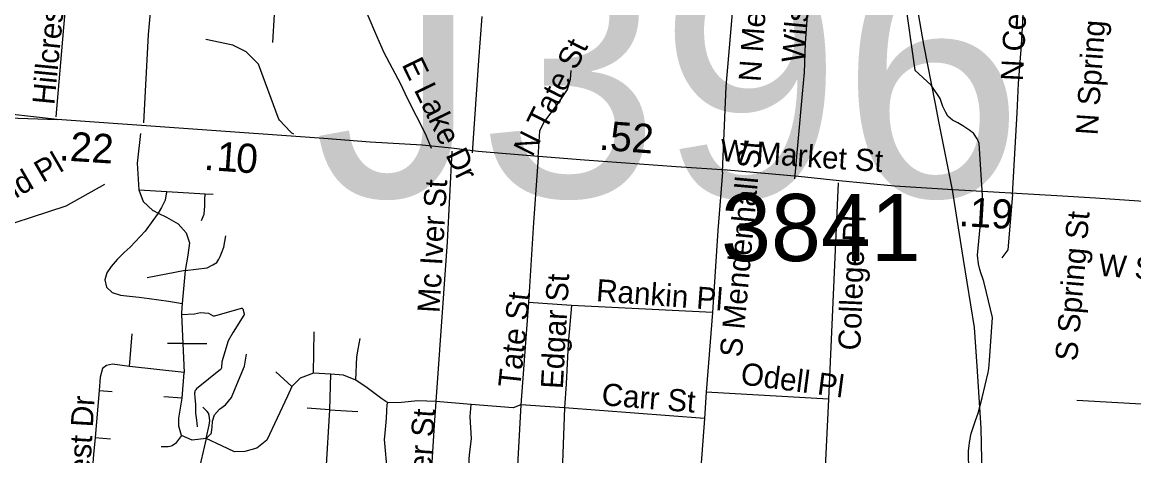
# Model space of a CAD drawing. Extents: x 1662474 to 1856135, y 779280 to 917889.
# Drawn here: x 1759792 to 1764562, y 845263 to 847123 of the extents above; entities that cross this region are included whole.
import ezdxf

# ---------------------------------------------------------------- set-up
doc = ezdxf.new("R2010")
doc.units = 0
for name, color, linetype in [('Cogo Default Point CELL', 7, 'Continuous'), ('Exist Hydrographic Misc Water Feature', 7, 'Continuous'), ('Exist Railroad Mainline', 7, 'Continuous'), ('Exist Road Non-System Structure Non-Sys Other Number Label', 7, 'Continuous'), ('Exist Road Non-System Type 51', 7, 'Continuous'), ('Exist Road Non-System Type 51 Label', 7, 'Continuous'), ('Exist Road Secondary Mileage Tenths English Label', 7, 'Continuous'), ('Exist Road Secondary Type 51 Attributed', 7, 'Continuous'), ('Exist Road Secondary Type 51 Divided Attributed', 7, 'Continuous'), ('Exist Road Secondary Type 51 Label', 7, 'Continuous')]:
    doc.layers.add(name, color=color, linetype=linetype)

msp = doc.modelspace()

# ---------------------------------------------------------------- linework, layer by layer
at = {"layer": 'Exist Hydrographic Misc Water Feature'}
msp.add_line((1763564, 847329.1), (1763622.6, 846916.5), dxfattribs=at)
for points in [[(1763856, 845132.1), (1763853.1, 845274.1), (1763853.3, 845284.2), (1763855.4, 845306.1), (1763857.4, 845320.1), (1763859.7, 845334.1), (1763861.7, 845346.1), (1763864, 845358.1), (1763868.1, 845372), (1763882.4, 845414), (1763894.7, 845445.8), (1763911.1, 845511.7), (1763938, 845619.6), (1763940, 845637.6), (1763942.5, 845671.5), (1763956, 845855.5), (1763930.8, 845963.7), (1763919.3, 846009.8), (1763913.4, 846027.9), (1763907.4, 846043.9), (1763901.7, 846061.9), (1763896, 846086.1), (1763892.1, 846124), (1763896.6, 846184.1), (1763903.1, 846244), (1763911.9, 846327.9), (1763914.2, 846355.9), (1763898.2, 846602.1), (1763894.3, 846614.2), (1763890.2, 846622.2), (1763874.4, 846646.4), (1763866.4, 846652.5), (1763858.4, 846658.5), (1763828.7, 846678.8), (1763806.8, 846691), (1763784.8, 846703.1), (1763764.9, 846719.3), (1763755.1, 846735.4), (1763743.4, 846761.5), (1763731.7, 846795.6), (1763692.1, 846851.9), (1763622.6, 846916.5)], [(1756942.8, 843939), (1757128.8, 844237.1), (1757548.8, 844642.1), (1757708.7, 844871.9), (1758372.9, 845583.7), (1758866.8, 845846.1), (1759227.7, 846137.4), (1759611.8, 846214.9), (1759980.4, 846334.7), (1760146.8, 846427.3)]]:
    msp.add_lwpolyline(points, dxfattribs=at)
at = {"layer": 'Exist Railroad Mainline'}
msp.add_lwpolyline([(1763914.3, 845076.2), (1763910.9, 845180), (1763907.8, 845381.9), (1763890.5, 845647.4), (1763879.4, 845813.7), (1763832.2, 846104.6), (1763783.8, 846403), (1763725.8, 846697.3), (1763710.7, 846773), (1763661.6, 847027.5), (1763627, 847225.4)], dxfattribs=at)
at = {"layer": 'Exist Road Non-System Type 51'}
for p, q in [((1759970.1, 847099.4), (1760002, 847473.1)), ((1760334.2, 847070.2), (1760366.8, 847447.4)), ((1762812.6, 846846.9), (1762861.5, 847403.5)), ((1761751.5, 846958.7), (1761765.1, 847147.4)), ((1759937.9, 846717.4), (1759970.1, 847099.4)), ((1760313.5, 846691.4), (1760334.2, 847070.2)), ((1761724, 846562.6), (1761751.5, 846958.7)), ((1762797.1, 846479.7), (1762812.6, 846846.9)), ((1763107.9, 846450.2), (1763140.5, 846816.1)), ((1764042.1, 846383.4), (1764062.5, 846733.7)), ((1763293.2, 846434), (1763251.8, 845505.9)), ((1760292.6, 846403), (1760411.8, 846396.2)), ((1760411.8, 846396.2), (1760577, 846386.9)), ((1760577, 846386.9), (1760611.4, 846384.9)), ((1760491.1, 846057.6), (1760328, 846026.6)), ((1760491.1, 846057.6), (1760478.5, 845916.7)), ((1761963.9, 845920.4), (1761931.4, 845482)), ((1762148.9, 845906.9), (1761963.9, 845920.4)), ((1762754.4, 845877.2), (1762148.9, 845906.9)), ((1760475.4, 845868.5), (1760481.2, 845745)), ((1762754.4, 845877.2), (1762727.6, 845535.4)), ((1760251.4, 845646.4), (1760262.9, 845785.4)), ((1761041.9, 845616.9), (1761044.5, 845794.6)), ((1760481.2, 845745), (1760414.9, 845745.2)), ((1760481.2, 845745), (1760486.8, 845619.9)), ((1760481.2, 845745), (1760583.4, 845744.8)), ((1760486.8, 845619.9), (1760251.4, 845646.4)), ((1760478.6, 845509.6), (1760486.8, 845619.9)), ((1760948.4, 845560.5), (1760880.6, 845622.9)), ((1761114.1, 845612.4), (1761041.9, 845616.9)), ((1761114.1, 845612.4), (1761111.1, 845460.5)), ((1760121.6, 845543.4), (1760104.4, 845340.6)), ((1760121.6, 845543.4), (1760178.1, 845538.4)), ((1760478.6, 845509.6), (1760399.1, 845516.4)), ((1762727.6, 845535.4), (1762720.2, 845422.7)), ((1763251.8, 845505.9), (1762727.6, 845535.4)), ((1763251.8, 845505.9), (1763229.5, 845041.1)), ((1764676.9, 845479.2), (1764318.4, 845499.9)), ((1761111.1, 845460.5), (1761014, 845467.4)), ((1761111.1, 845460.5), (1761095.1, 845199.4)), ((1761111.1, 845460.5), (1761232.1, 845453.4)), ((1761718, 845483.4), (1761567.2, 845495.4)), ((1762119.5, 845468.9), (1761931.4, 845482)), ((1762119.5, 845468.9), (1762107.4, 845134.2)), ((1762720.2, 845422.7), (1762119.5, 845468.9)), ((1762720.2, 845422.7), (1762695.1, 845095.7)), ((1760104.4, 845340.6), (1760171.2, 845335.4))]:
    msp.add_line(p, q, dxfattribs=at)
for points in [[(1760866.8, 847035), (1760882.2, 847277.5), (1760890.1, 847408)], [(1763140.5, 846816.1), (1763148.4, 846907.2), (1763152.9, 847034.5), (1763158.1, 847092.5), (1763179.1, 847384.1)], [(1764062.5, 846733.7), (1764068, 846859.4), (1764080.1, 847023.8), (1764096.9, 847329.2)], [(1761345, 846991.4), (1761305.1, 847082.8), (1761264.4, 847177.8)], [(1760805.1, 846942.9), (1760753.1, 846996.2), (1760695.4, 847024.8), (1760580.1, 847048.1)], [(1761547.9, 846581.5), (1761523.4, 846640.5), (1761443.1, 846798), (1761415.9, 846857.1), (1761345, 846991.4)], [(1760957.5, 846642.2), (1760948.9, 846646.8), (1760943.1, 846651.8), (1760896.5, 846703.1), (1760893.2, 846707.4), (1760890.1, 846713.5), (1760805.1, 846942.9)], [(1762005.4, 846541.9), (1762013.5, 846656.5), (1762030.2, 846692.8), (1762091.4, 846773.4), (1762132.1, 846833.9), (1762145, 846878.6), (1762147.1, 846915.6)], [(1760299.1, 846645.8), (1760285.5, 846518.2), (1760292.6, 846403)], [(1761635.2, 846569.9), (1761615.4, 846181.2), (1761567.2, 845495.4)], [(1762005.4, 846541.9), (1761985.6, 846263.7), (1761963.9, 845920.4)], [(1762797.1, 846479.7), (1762777.5, 846229.5), (1762754.4, 845877.2)], [(1760292.6, 846403), (1760311, 846353.9), (1760352.1, 846315.4), (1760353.1, 846314.9), (1760374.9, 846303.9)], [(1760411.8, 846396.2), (1760409.6, 846386.6), (1760405.1, 846358.9), (1760390, 846327.8), (1760374.9, 846303.9)], [(1760561.1, 846271.4), (1760572.1, 846299.9), (1760576, 846335.4), (1760575.9, 846362.2), (1760577, 846386.9)], [(1764042.1, 846383.4), (1764022.1, 846145.8), (1763996.6, 846111.4)], [(1760374.9, 846303.9), (1760374.4, 846303), (1760352, 846271.4), (1760319.9, 846227), (1760255, 846157.9), (1760229.4, 846134.2), (1760199.1, 846104.2), (1760172.9, 846075.4), (1760154.4, 846047.4), (1760146.8, 846016.9), (1760153.8, 845986.5), (1760177.9, 845962.9), (1760213.4, 845952.5), (1760252.4, 845947.7), (1760294.2, 845943.7), (1760336.5, 845937.5), (1760378.5, 845931.7), (1760419, 845926.1), (1760453.1, 845920.1), (1760478.5, 845916.7)], [(1760374.9, 846303.9), (1760411.1, 846285.7), (1760461.5, 846257.6), (1760495.6, 846219.2), (1760509, 846176.2), (1760502.5, 846123.7), (1760491.1, 846057.6)], [(1760491.1, 846057.6), (1760585.6, 846068.9), (1760610.4, 846081.8), (1760626.9, 846092.2), (1760636.1, 846106.4), (1760641.4, 846118), (1760647.6, 846132.2), (1760656.9, 846157.9), (1760665.8, 846206.9)], [(1760478.5, 845916.7), (1760474.9, 845877.2), (1760475.4, 845868.5)], [(1760475.4, 845868.5), (1760530.8, 845872.2), (1760557.1, 845876.9), (1760591.4, 845874.8), (1760611.5, 845863.5), (1760612.9, 845862.9), (1760614.4, 845862.5), (1760615.9, 845862.4), (1760617.5, 845862.5), (1760618.4, 845862.7), (1760733.2, 845895.8), (1760734.1, 845895.9), (1760734.9, 845895.8), (1760735.6, 845895.6), (1760736.4, 845895.2), (1760737.1, 845894.8), (1760737.6, 845894.2), (1760738.1, 845893.5), (1760738.5, 845892.7), (1760744, 845871.9), (1760744.1, 845871.2), (1760744.2, 845869.8), (1760744.1, 845868.4), (1760743.8, 845866.9), (1760743.1, 845865.6), (1760696.9, 845792.8), (1760676.2, 845756.4), (1760648.4, 845665.2), (1760647, 845641.5), (1760646.9, 845640.2), (1760646.4, 845638.2), (1760645.4, 845636.2), (1760644.1, 845634.5), (1760642.6, 845632.9), (1760539.6, 845549.4), (1760536.6, 845546.4), (1760534.4, 845543.2), (1760532.8, 845539.7), (1760531.8, 845535.9), (1760531.4, 845532), (1760531.6, 845530.1), (1760533.1, 845512.4), (1760534.8, 845482.8), (1760534.8, 845446.2), (1760538.9, 845415.8), (1760542.1, 845387.4)], [(1762148.9, 845906.9), (1762134.1, 845743.9), (1762126.6, 845571.5), (1762119.5, 845468.9)], [(1761223.8, 845587), (1761227.4, 845686.8), (1761233.1, 845719.5), (1761242.6, 845766.5)], [(1760581.6, 845337.2), (1760601.1, 845356.4), (1760601.9, 845357.2), (1760603.1, 845359), (1760604, 845360.9), (1760604.6, 845362.9), (1760604.6, 845363.7), (1760607.1, 845385.5), (1760608, 845410.9), (1760616.2, 845438.9), (1760638, 845462.7), (1760663.4, 845482), (1760689.2, 845513.5), (1760705.4, 845551.7), (1760745.2, 845647.8), (1760754.2, 845698.7)], [(1760251.4, 845646.4), (1760178.9, 845655.2), (1760153.6, 845649.5), (1760135.9, 845637.9), (1760126.1, 845599.4), (1760121.6, 845543.4)], [(1761041.9, 845616.9), (1760984.1, 845596.4), (1760948.4, 845560.5)], [(1761223.8, 845587), (1761170.4, 845608.1), (1761114.1, 845612.4)], [(1760948.4, 845560.5), (1760930, 845518.5), (1760841.9, 845329.5), (1760799.1, 845295.7), (1760747.1, 845280.7), (1760702.8, 845279.4), (1760648.4, 845305.9), (1760581.6, 845337.2)], [(1761360.6, 845490.6), (1761334.8, 845507.2), (1761272.6, 845554.8), (1761223.8, 845587)], [(1760474.9, 845350.5), (1760463.1, 845390.4), (1760463.6, 845423.8), (1760478.6, 845509.6)], [(1761567.2, 845495.4), (1761490.1, 845498.2), (1761419, 845490.9), (1761360.6, 845490.6)], [(1760581.6, 845337.2), (1760594.6, 845393.9), (1760596.4, 845414.4), (1760594.6, 845436.1), (1760591.1, 845445.2), (1760585.6, 845453.2), (1760566.5, 845471.5)], [(1761347.8, 844882.2), (1761350.6, 844910.4), (1761356.2, 844940.1), (1761360.9, 844975.8), (1761363.5, 845001), (1761364.9, 845026.9), (1761365.9, 845057), (1761367.6, 845091.7), (1761350.6, 845285.9), (1761346.9, 845333), (1761349.4, 845359.9), (1761351.9, 845391.6), (1761354.9, 845422.6), (1761356.8, 845455.4), (1761358.5, 845484.2), (1761360.6, 845490.6)], [(1761567.2, 845495.4), (1761559.9, 845394.1), (1761544.8, 845167.4), (1761541.1, 845048.2), (1761513.5, 844670.8), (1761913.2, 844644.5)], [(1761687.9, 844845.2), (1761688.5, 844876.9), (1761691.4, 844903.6), (1761695.5, 844935), (1761695.9, 844965), (1761695.5, 844996.8), (1761693.9, 845027.6), (1761695.8, 845061.4), (1761700.1, 845095), (1761699.4, 845128.7), (1761703.4, 845164.7), (1761706.6, 845196.9), (1761710.1, 845223.8), (1761710.1, 845250), (1761712.4, 845279.9), (1761719.4, 845334.9), (1761714.6, 845431), (1761718, 845483.4)], [(1761931.4, 845482), (1761898.8, 845468.9), (1761718, 845483.4)], [(1761931.4, 845482), (1761900.4, 844908), (1761915.6, 844818.8), (1761920.6, 844762.6), (1761918.8, 844726.4)], [(1760104.4, 845340.6), (1760098.2, 845268.4), (1760088.1, 845139.2)], [(1760581.6, 845337.2), (1760544.8, 845182.9), (1760530, 845156.4), (1760518.5, 845140.9), (1760508, 845128.5), (1760491.4, 845117.8), (1760480.1, 845110.4), (1760458.6, 845100.9), (1760441.1, 845096), (1760415.6, 845094.1), (1760400.9, 845094.1), (1760361.5, 845095.7)], [(1760474.9, 845350.5), (1760449.8, 845315.4), (1760435.2, 845304.9), (1760424.5, 845302.5), (1760418, 845300.7), (1760388.6, 845301.7)], [(1760581.6, 845337.2), (1760520.9, 845329.5), (1760474.9, 845350.5)]]:
    msp.add_lwpolyline(points, dxfattribs=at)
at = {"layer": 'Exist Road Secondary Type 51 Attributed'}
for points in [[(1763787.7, 846403.1), (1763535.7, 846418.8), (1763297.9, 846442.8), (1763122.7, 846460.3), (1762817.2, 846488.2), (1762598.7, 846502.5), (1762204.8, 846531.2), (1762007.5, 846546.1), (1761748.7, 846567.9), (1761634.3, 846582), (1761508.2, 846594.8), (1761284.6, 846608.5), (1761086.6, 846623.7), (1759941.5, 846705.8)], [(1764811.9, 846339.5), (1764398.6, 846367.5), (1764231.9, 846377.3), (1763787.7, 846403.1)]]:
    msp.add_lwpolyline(points, dxfattribs=at)
at = {"layer": 'Exist Road Secondary Type 51 Divided Attributed'}
for points in [[(1759941.5, 846705.8), (1759229.3, 846785.9), (1759228.9, 846785.9)], [(1759222.8, 846730.4), (1759229.3, 846729.9), (1759941.5, 846705.8)]]:
    msp.add_lwpolyline(points, dxfattribs=at)

# ---------------------------------------------------------------- texts
at = {"layer": 'Cogo Default Point CELL'}
msp.add_text('3841', height=288, dxfattribs=at).set_placement((1762791, 846097.8))
at = {"layer": 'Exist Road Non-System Structure Non-Sys Other Number Label'}
msp.add_text('J396', height=1049.86, dxfattribs=at).set_placement((1761043.9, 846374.3))
at = {"layer": 'Exist Road Non-System Type 51 Label'}
for s, rotation, p in [('N Mendenhall St', 85.9167, (1762960.8, 846865)), ('Wilson St', 84.5506, (1763145.2, 846945.1)), ('N Cedar St', 87.0394, (1764086, 846868.1)), ('Hillcrest Dr', 84.4312, (1759929.5, 846765.7)), ('N Spring St', 86.2, (1764406.9, 846635.9)), ('N Tate St', 63.2825, (1761980.8, 846541.2)), ('E Lake Dr', 295.8837, (1761418.8, 846941.7)), ('S Mendenhall St', 84.7715, (1762879.8, 845682.8)), ('West End Pl', 30.189, (1759372.6, 846137.6)), ('Mc Iver St', 86.6185, (1761582.1, 845874)), ('S Spring St', 85.2391, (1764319.2, 845667)), ('College Pl', 87.6599, (1763388.1, 845713.2)), ('W Sycamore St', 355.5578, (1764408, 846035.6)), ('Edgar St', 86.8049, (1762111.8, 845547.8)), ('Rankin Pl', 355.7046, (1762252.8, 845926.7)), ('Tate St', 84.0174, (1761928.6, 845552.4)), ('Odell Pl', 352.5778, (1762871.4, 845569.7)), ('Carr St', 355.3728, (1762275.9, 845480.2)), ('West Dr', 86.5629, (1760075.2, 845059.6)), ('Mc Iver St', 86.0682, (1761524.1, 844890.2))]:
    msp.add_text(s, height=95, rotation=rotation, dxfattribs=at).set_placement(p)
at = {"layer": 'Exist Road Secondary Mileage Tenths English Label'}
for s, rotation, p in [('.52', 355.8326, (1762265.1, 846576.1)), ('.22', 356.3673, (1759947.7, 846530.8)), ('1', 355.8498, (1760622.9, 846486)), ('0', 355.1931, (1760705.2, 846480.6)), ('.', 355.8498, (1760569.2, 846489.9)), ('.19', 356.645, (1763809, 846248.8))]:
    msp.add_text(s, height=125, rotation=rotation, dxfattribs=at).set_placement(p)
at = {"layer": 'Exist Road Secondary Type 51 Label'}
msp.add_text('W Market St', height=95, rotation=356.0525, dxfattribs=at).set_placement((1762785.4, 846527.5))

doc.saveas('drawing.dxf')
